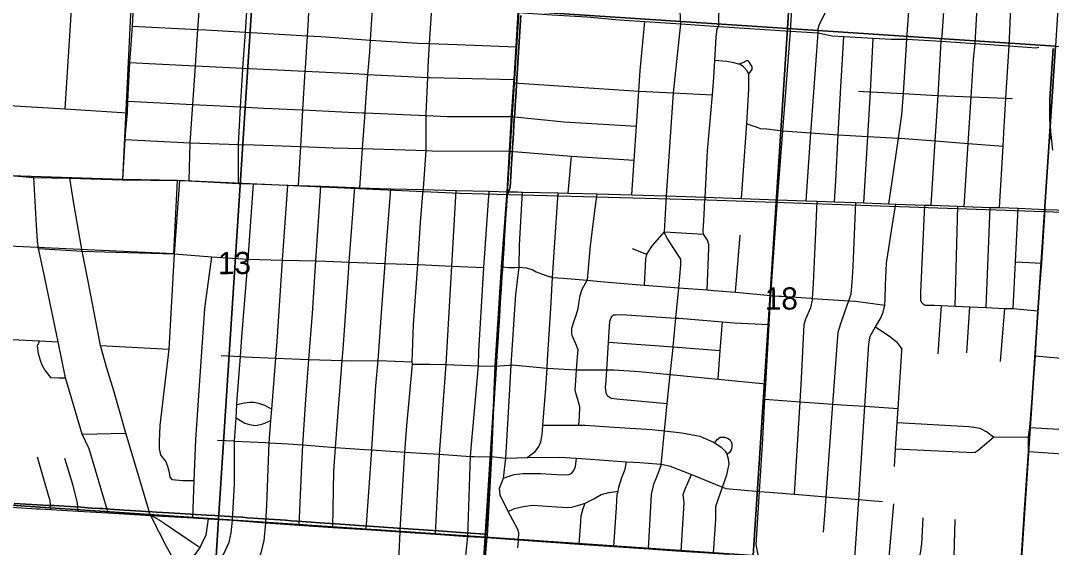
# Model space of a CAD drawing. Extents: x 114843 to 284848, y 317643 to 566895.
# Drawn here: x 222432 to 232679, y 381514 to 386750 of the extents above; entities that cross this region are included whole.
import ezdxf

# ---------------------------------------------------------------- set-up
doc = ezdxf.new("R2010")
doc.units = 0
for name, color, linetype in [('GM_X_City_Street', 7, 'Continuous'), ('GM_X_Corporation', 7, 'Continuous'), ('GM_X_County_Road', 7, 'Continuous'), ('GM_X_Rail_Line', 7, 'Continuous'), ('GM_X_Section', 7, 'Continuous'), ('GM_X_Section_Text', 7, 'Continuous'), ('GM_X_Township', 7, 'Continuous'), ('GM_X_US_Route', 7, 'Continuous')]:
    doc.layers.add(name, color=color, linetype=linetype)

msp = doc.modelspace()

# ---------------------------------------------------------------- linework, layer by layer
at = {"layer": 'GM_X_City_Street'}
for p, q in [((227876, 385034), (227910, 385402)), ((231724, 383912), (231748, 384905)), ((232032, 383898), (232070, 384894)), ((228834, 384649), (229222, 384626)), ((229540, 384050), (229584, 384616)), ((228657, 384424), (228515, 384481)), ((232322, 384353), (232583, 384339)), ((231554, 383439), (231588, 383918)), ((231838, 383449), (231868, 383905)), ((232174, 383361), (232218, 383890)), ((222343, 383581), (222618, 383566)), ((222618, 383566), (222806, 383557)), ((223226, 383522), (223909, 383483)), ((223045, 382640), (223479, 382648)), ((232104, 382609), (232453, 382612)), ((231059, 381342), (231113, 381947)), ((232371, 381260), (232413, 381889)), ((231708, 381301), (231724, 381790))]:
    msp.add_line(p, q, dxfattribs=at)
for points in [[(231921, 386521), (231951, 387066), (231962, 387268), (231987, 387745), (232006, 388053), (232066, 388954), (232122, 389790), (232149, 390140), (232190, 390878)], [(232162, 384891), (232199, 385502), (232208, 385634), (232227, 385979), (232259, 386500), (232293, 387253), (232293, 387259), (232342, 388040), (232363, 388374), (232401, 388935), (232423, 389269), (232451, 389775), (232459, 389937), (232471, 390116), (232498, 390516), (232526, 390920)], [(231064, 384928), (231097, 385152), (231159, 385581), (231193, 385812), (231208, 386025), (231244, 386566), (231284, 387179), (231291, 387301), (231308, 387589), (231317, 387840), (231331, 388214), (231378, 388999), (231444, 389813), (231445, 389821), (231453, 389945), (231451, 390150), (231443, 390353), (231427, 390770)], [(229957, 384970), (230011, 385655), (230085, 386645), (230109, 387037), (230153, 387622), (230182, 388196), (230245, 389065), (230292, 390516), (230294, 390570)], [(227271, 385049), (227292, 385452), (227312, 385798), (227336, 386133), (227338, 386166), (227359, 386491), (227379, 386831), (227428, 387626), (227455, 387995), (227478, 388381), (227598, 390183)], [(222874, 385872), (222990, 387695), (223014, 388078), (223024, 388238), (223070, 388792), (223079, 388924), (223072, 389134), (223065, 389250), (223060, 389428), (223059, 389535)], [(229354, 386641), (229357, 386671), (229372, 386693), (229374, 386807), (229405, 386947), (229456, 387104), (229521, 387237), (229606, 387360), (229690, 387454), (229741, 387515), (229766, 387533), (229778, 387566)], [(231484, 384914), (231525, 385554), (231538, 385750), (231554, 386007), (231583, 386546), (231592, 386597), (231639, 387283)], [(224106, 385158), (224118, 385536), (224144, 385917), (224170, 386300), (224195, 386663), (224220, 387029)], [(225193, 385111), (225217, 385498), (225239, 385863), (225262, 386247), (225264, 386273), (225283, 386599), (225286, 386643), (225305, 386960)], [(225805, 385089), (225832, 385478), (225856, 385833), (225860, 385892), (225885, 386216), (225902, 386438), (225910, 386557), (225933, 386921)], [(226204, 381669), (226205, 381687), (226250, 382461), (226271, 382722), (226327, 383336), (226326, 383359), (226337, 383730), (226380, 384325), (226409, 384743), (226435, 385070), (226436, 385080), (226465, 385458), (226465, 385807), (226465, 385828), (226479, 386186), (226483, 386293), (226498, 386521), (226520, 386871)], [(228857, 385058), (228921, 386033), (228994, 386717), (228986, 386904)], [(227379, 386831), (227716, 386809), (228060, 386787), (228385, 386759), (228639, 386741), (228994, 386717), (229372, 386693), (230085, 386645), (230360, 386628), (230501, 386598), (230616, 386591), (230906, 386575), (231085, 386566), (231244, 386566), (231583, 386546), (231921, 386521), (232259, 386500), (232529, 386481), (232556, 386486)], [(230242, 384959), (230289, 385634), (230292, 385675), (230360, 386628), (230362, 386667), (230370, 386705), (230437, 386841)], [(223541, 386695), (224195, 386663), (224272, 386660), (224666, 386636), (225283, 386599), (225417, 386591), (225910, 386557), (226380, 386526), (226498, 386521), (226772, 386511), (227359, 386491)], [(228508, 385018), (228532, 385363), (228555, 385701), (228578, 386049), (228591, 386253), (228639, 386741)], [(229231, 384892), (229232, 384913), (229236, 384996), (229262, 385457), (229309, 386011), (229324, 386185), (229334, 386353), (229347, 386582), (229354, 386641)], [(230524, 384949), (230535, 385159), (230560, 385616), (230585, 386090), (230616, 386591)], [(230816, 384938), (230855, 385599), (230881, 386042), (230906, 386575)], [(231812, 384903), (231852, 385529), (231882, 385994), (231905, 386362), (231921, 386521)], [(229600, 384983), (229652, 385729), (229670, 386069), (229671, 386214), (229668, 386222), (229656, 386250), (229619, 386289), (229585, 386314), (229572, 386318), (229521, 386331), (229452, 386343), (229334, 386353)], [(229572, 386318), (229628, 386341), (229650, 386353), (229664, 386352), (229674, 386334), (229701, 386289), (229700, 386265), (229668, 386222)], [(223515, 386333), (224170, 386300), (224640, 386277), (225262, 386247), (225675, 386226), (225855, 386217), (225885, 386216), (226479, 386186), (226505, 386184), (227338, 386166)], [(227336, 386133), (228578, 386049), (228921, 386033), (229309, 386011)], [(230762, 386048), (230867, 386042), (230881, 386042), (231208, 386025), (231489, 386010), (231554, 386007), (231882, 385994), (232227, 385979), (232293, 385977)], [(222018, 385949), (222047, 385926), (222129, 385919), (222276, 385909), (222319, 385907), (222874, 385872), (223491, 385834)], [(223495, 385950), (224144, 385917), (224619, 385893), (224847, 385881), (225239, 385863), (225755, 385838), (225834, 385834), (225856, 385833), (226465, 385807), (226674, 385798), (227312, 385798)], [(227312, 385798), (227834, 385744), (228555, 385701)], [(229652, 385729), (229700, 385708), (229746, 385695), (229785, 385678), (229849, 385675), (230011, 385655), (230289, 385634), (230423, 385624), (230560, 385616), (230855, 385599), (231159, 385581), (231176, 385580), (231525, 385554), (231852, 385529), (232199, 385502)], [(223467, 385568), (224118, 385536), (224599, 385520), (224755, 385515), (225217, 385498), (225539, 385486), (225832, 385478), (226153, 385470), (226465, 385458), (226525, 385456), (227292, 385452)], [(227292, 385452), (227910, 385402), (228532, 385363)], [(222074, 385216), (222289, 385214), (222562, 385192), (222920, 385184), (223444, 385169)], [(223303, 381856), (223112, 382494), (223045, 382640), (222897, 383132), (222878, 383200), (222806, 383557), (222707, 384033), (222658, 384257), (222611, 384486), (222600, 384559), (222588, 384774), (222562, 385192)], [(223722, 381832), (223716, 381852), (223522, 382507), (223479, 382648), (223357, 383069), (223289, 383296), (223226, 383522), (223101, 384178), (223044, 384460), (222962, 384931), (222920, 385184)], [(224157, 382177), (224041, 382177), (223940, 382185), (223917, 382215), (223910, 382272), (223895, 382318), (223877, 382371), (223841, 382412), (223826, 382434), (223811, 382492), (223813, 382563), (223820, 382727), (223909, 383483), (223962, 384432), (224015, 385160)], [(224537, 381784), (224557, 382145), (224559, 382571), (224574, 382801), (224583, 382935), (224586, 382989), (224617, 383410), (224632, 383607), (224693, 384378), (224747, 385127)], [(224870, 381759), (224881, 381935), (224904, 382553), (224914, 382687), (224921, 382775), (224929, 382889), (224968, 383396), (224981, 383561), (225035, 384369), (225089, 385115)], [(225202, 381735), (225226, 382331), (225239, 382532), (225267, 382984), (225298, 383383), (225333, 383840), (225368, 384361), (225417, 385103)], [(225537, 381713), (225545, 382270), (225562, 382508), (225574, 382685), (225629, 383371), (225638, 383483), (225687, 384194), (225699, 384350), (225755, 385091)], [(225866, 381692), (225923, 382482), (225924, 382493), (225964, 383121), (225987, 383372), (226017, 383800), (226055, 384337), (226068, 384520), (226111, 385078)], [(226558, 381645), (226597, 382439), (226664, 383333), (226718, 384310), (226761, 385062)], [(226878, 381623), (226906, 382419), (226911, 382499), (226983, 383319), (226986, 383464), (227038, 384297), (227050, 384485), (227089, 385054)], [(227376, 381511), (227380, 381590), (227384, 381660), (227375, 381692), (227326, 381785), (227278, 381872), (227198, 382033), (227192, 382103), (227218, 382169), (227233, 382201), (227255, 382400), (227298, 383143), (227310, 383327), (227355, 384029), (227388, 384299), (227391, 384522), (227421, 385045)], [(227467, 382407), (227546, 382467), (227581, 382509), (227605, 382564), (227616, 382632), (227624, 382728), (227652, 383095), (227665, 383295), (227670, 383379), (227703, 383889), (227721, 384197), (227739, 384496), (227775, 385037)], [(227982, 382729), (227988, 382815), (227990, 382911), (227972, 382985), (227955, 383036), (227946, 383080), (227947, 383124), (227959, 383279), (227969, 383408), (227975, 383476), (227958, 383521), (227916, 383620), (227912, 383648), (227913, 383692), (227931, 383756), (227954, 383822), (227974, 383889), (227985, 383959), (227996, 384017), (228014, 384081), (228049, 384140), (228065, 384169), (228068, 384174), (228097, 384516), (228121, 384696), (228138, 384834), (228165, 385027)], [(228674, 381500), (228704, 382039), (228726, 382141), (228762, 382233), (228800, 382332), (228801, 382342), (228803, 382368), (228834, 382672), (228861, 382944), (228890, 383231), (228918, 383498), (228918, 383506), (228946, 383794), (228976, 384095), (228997, 384318), (228995, 384378), (228964, 384427), (228861, 384586), (228834, 384636), (228834, 384649), (228854, 385009), (228857, 385058)], [(229768, 381423), (229743, 381543), (229777, 382070), (229811, 382591), (229832, 382986), (229841, 383140), (229873, 383730), (229886, 383972), (229890, 384019), (229957, 384970)], [(230126, 382042), (230160, 382585), (230181, 382960), (230194, 383192), (230223, 383728), (230238, 383786), (230287, 383899), (230305, 383971), (230306, 383989), (230316, 384137), (230334, 384574), (230350, 384955)], [(230414, 381664), (230430, 381876), (230440, 382016), (230508, 382937), (230551, 383521), (230560, 383653), (230586, 383739), (230654, 383932), (230665, 383965), (230690, 384035), (230699, 384147), (230710, 384305), (230734, 384941)], [(230722, 381361), (230765, 381989), (230824, 382917), (230863, 383536), (230879, 383612), (230930, 383706), (230979, 383788), (231008, 383852), (231022, 383920), (231027, 383986), (231030, 384120), (231041, 384340), (231114, 384811), (231132, 384926)], [(231394, 383940), (231381, 383964), (231383, 384050), (231422, 384916)], [(229258, 384074), (229273, 384487), (229274, 384525), (229261, 384569), (229222, 384626), (229217, 384662), (229225, 384760), (229231, 384892)], [(232300, 383887), (232322, 384353), (232348, 384885)], [(232413, 381889), (232452, 382466), (232453, 382612), (232465, 382705), (232523, 383417), (232546, 383866), (232583, 384339), (232617, 384871)], [(228635, 384121), (228647, 384378), (228657, 384424), (228658, 384428), (228714, 384515), (228834, 384649)], [(222611, 384486), (223044, 384460), (223266, 384451), (223962, 384432), (224332, 384402), (224693, 384378), (225035, 384369), (225368, 384361), (225465, 384359), (225699, 384350), (226055, 384337), (226380, 384325), (226386, 384325), (226718, 384310), (227038, 384297)], [(224143, 381808), (224157, 382177), (224173, 382587), (224220, 383267), (224264, 383890), (224332, 384402)], [(227214, 384301), (227281, 384297), (227347, 384297), (227388, 384299), (227459, 384292), (227519, 384275), (227557, 384254), (227646, 384221), (227721, 384197), (227826, 384189), (228065, 384169), (228197, 384158), (228631, 384122), (228635, 384121), (228976, 384095), (229258, 384074), (229322, 384069), (229540, 384050), (229890, 384019), (229974, 384012), (229995, 384010), (230289, 383990), (230306, 383989), (230665, 383965), (230734, 383960), (231022, 383920)], [(231394, 383940), (231424, 383923), (231516, 383921), (231588, 383918), (231650, 383915), (231724, 383912), (231868, 383905), (232032, 383898), (232218, 383890), (232300, 383887), (232546, 383866)], [(228263, 383025), (228253, 383051), (228245, 383106), (228252, 383168), (228259, 383280), (228276, 383554), (228289, 383760), (228302, 383798), (228314, 383812), (228326, 383826)], [(228326, 383826), (228346, 383827), (228407, 383830), (228946, 383794), (228980, 383791), (229409, 383757), (229527, 383747), (229873, 383730)], [(229368, 383185), (229388, 383470), (229409, 383757)], [(230930, 383706), (231083, 383602), (231138, 383556), (231181, 383505), (231192, 383485)], [(222618, 383566), (222598, 383514), (222605, 383440), (222625, 383374), (222642, 383330), (222671, 383276), (222728, 383202), (222808, 383199), (222878, 383200)], [(228276, 383554), (228918, 383506), (229388, 383470)], [(231119, 382318), (231130, 382494), (231147, 382752), (231156, 382896), (231192, 383469), (231192, 383485)], [(224426, 383421), (224617, 383410), (224660, 383408), (224968, 383396), (225298, 383383), (225629, 383371), (225725, 383367), (225987, 383372), (226157, 383364), (226326, 383359)], [(232523, 383417), (233069, 383368), (233764, 383313)], [(226327, 383336), (226505, 383335), (226664, 383333), (226983, 383319), (227151, 383314)], [(227151, 383314), (227289, 383325), (227310, 383327), (227319, 383328), (227492, 383312), (227665, 383295), (227837, 383286), (227959, 383279), (227992, 383278), (228242, 383280), (228259, 383280), (228329, 383280), (228580, 383261), (228890, 383231), (229368, 383185), (229841, 383140)], [(224583, 382935), (224658, 382951), (224710, 382958), (224752, 382957), (224798, 382948), (224857, 382927), (224929, 382889)], [(228263, 383025), (228302, 382996), (228388, 382986), (228861, 382944)], [(229832, 382986), (230181, 382960), (230508, 382937), (230592, 382931), (230824, 382917), (231156, 382896)], [(224574, 382801), (224661, 382749), (224707, 382736), (224763, 382724), (224821, 382737), (224859, 382750), (224921, 382775)], [(232104, 382609), (232033, 382663), (231972, 382696), (231932, 382703), (231860, 382713), (231147, 382752)], [(232465, 382705), (232984, 382676), (233024, 382676), (233062, 382689), (233199, 382754), (233272, 382772), (233446, 382767), (233899, 382739), (233963, 382719)], [(227624, 382728), (227820, 382730), (227982, 382729), (228046, 382729), (228334, 382709), (228708, 382685), (228834, 382672), (229005, 382654), (229183, 382620), (229319, 382561), (229333, 382552), (229398, 382509), (229437, 382471), (229457, 382436)], [(224389, 382580), (224549, 382572), (224559, 382571), (224869, 382555), (224904, 382553), (225093, 382543), (225239, 382532), (225562, 382508), (225852, 382486), (225923, 382482), (226250, 382461), (226475, 382447), (226597, 382439), (226906, 382419), (226941, 382416), (226989, 382413), (227114, 382416)], [(229333, 382552), (229358, 382586), (229388, 382608), (229428, 382611), (229460, 382600), (229486, 382584), (229497, 382563), (229503, 382545), (229504, 382513), (229496, 382485), (229481, 382456), (229457, 382436)], [(231130, 382494), (231905, 382456), (231922, 382460), (231953, 382479), (232104, 382609)], [(232452, 382466), (232842, 382441), (233048, 382430), (233092, 382433), (233185, 382444), (233257, 382440), (233940, 382402), (234222, 382387)], [(222731, 381890), (222724, 381979), (222714, 382021), (222601, 382411)], [(223003, 381873), (222999, 381957), (222951, 382139), (222871, 382397)], [(227114, 382416), (227255, 382400), (227260, 382400), (227463, 382407), (227467, 382407), (227793, 382412), (227957, 382402), (228009, 382399), (228457, 382366), (228589, 382357), (228801, 382342), (228806, 382342), (228890, 382322), (229101, 382237), (229297, 382159), (229394, 382119), (229410, 382112), (229443, 382098), (229777, 382070), (229873, 382062), (230126, 382042), (230440, 382016), (230469, 382014), (230650, 381999), (230765, 381989), (230840, 381983), (230999, 381970)], [(227233, 382201), (227269, 382215), (227339, 382237), (227426, 382250), (227602, 382248), (227819, 382235), (227886, 382240), (227914, 382255), (227935, 382285), (227949, 382318), (227957, 382402)], [(228329, 381524), (228355, 381909), (228364, 382043), (228371, 382073), (228379, 382111), (228409, 382208), (228441, 382290), (228457, 382366)], [(229319, 381457), (229344, 381792), (229345, 381921), (229369, 382001), (229410, 382112), (229454, 382234), (229475, 382341), (229470, 382392), (229457, 382436)], [(229000, 381476), (229030, 381956), (229020, 382039), (229043, 382102), (229101, 382237)], [(227984, 381546), (227997, 381720), (228005, 381829), (228024, 381901), (228043, 381955), (228132, 381998), (228205, 382040), (228280, 382061), (228371, 382073)], [(227278, 381872), (227343, 381899), (227429, 381922), (227520, 381934), (227712, 381922), (227864, 381912), (227911, 381915), (227980, 381932), (228043, 381955)], [(223722, 381832), (223774, 381807), (223808, 381789), (223870, 381749), (224128, 381574)], [(223722, 381832), (224143, 381808), (224300, 381799), (224537, 381784), (224870, 381759), (225202, 381735), (225537, 381713), (225866, 381692), (226204, 381669), (226558, 381645), (226878, 381623), (227070, 381611), (227380, 381590), (227984, 381546), (228329, 381524), (228674, 381500), (229000, 381476), (229319, 381457), (229469, 381445)], [(223995, 381316), (224107, 381379), (224146, 381419), (224177, 381458), (224218, 381514), (224238, 381559), (224276, 381636), (224300, 381799)], [(224108, 381110), (224238, 381193), (224300, 381241), (224378, 381322), (224409, 381377), (224448, 381444), (224504, 381567), (224526, 381659), (224537, 381784)], [(224265, 380815), (224380, 380879), (224470, 380948), (224544, 381004), (224697, 381179), (224751, 381241), (224824, 381462), (224852, 381580), (224870, 381759)], [(231380, 381322), (231363, 381378), (231378, 381458), (231390, 381548), (231404, 381808)], [(226687, 379656), (226679, 379708), (226631, 379899), (226604, 379992), (226549, 380075), (226516, 380104), (226438, 380218), (226367, 380320), (226349, 380359), (226288, 380492), (226227, 380716), (226207, 380851), (226190, 380960), (226174, 381165), (226188, 381310), (226204, 381669)], [(226859, 381434), (226878, 381623)], [(224128, 381574), (224218, 381514)]]:
    msp.add_lwpolyline(points, dxfattribs=at)
at = {"layer": 'GM_X_Corporation'}
for points in [[(227405, 386800), (227366, 386170), (227361, 386111), (227354, 385983), (227353, 385967), (227344, 385829), (227340, 385769), (227332, 385645), (227331, 385624), (227322, 385488), (227319, 385427), (227310, 385276), (227309, 385259), (227298, 385090), (227268, 385011), (227258, 384861), (227257, 384844), (227254, 384802), (227249, 384719), (227245, 384659), (227240, 384578), (227238, 384538), (227235, 384486), (227231, 384435), (227228, 384384), (227225, 384333), (227221, 384273), (227217, 384213), (227213, 384153), (227208, 384074), (227204, 384012), (227200, 383953), (227195, 383873), (227192, 383815), (227188, 383755), (227182, 383673), (227178, 383611), (227175, 383554), (227170, 383472), (227166, 383413), (227162, 383352), (227160, 383303), (227156, 383241), (227152, 383178), (227147, 383100), (227143, 383040), (227140, 382987), (227137, 382935), (227134, 382889), (227131, 382841), (227128, 382796), (227125, 382745), (227121, 382696), (227118, 382647), (227115, 382597), (227112, 382547), (227109, 382497), (227105, 382447), (227102, 382398), (227097, 382319), (227093, 382241), (227088, 382171), (227084, 382101), (227081, 382039), (227076, 381972), (227074, 381929), (227071, 381887), (227068, 381845), (227064, 381790), (227055, 381656), (227054, 381645), (227003, 381648), (226953, 381652), (226904, 381655), (226854, 381659), (226808, 381662), (226763, 381665), (226719, 381668), (226674, 381671), (226629, 381674), (226584, 381677), (226533, 381681), (226484, 381684), (226434, 381688), (226385, 381691), (226336, 381695), (226286, 381698), (226240, 381701), (226180, 381705), (226137, 381708), (226082, 381712), (226041, 381715), (225945, 381722), (225896, 381725), (225846, 381729), (225794, 381732), (225750, 381735), (225706, 381739), (225659, 381742), (225610, 381745), (225563, 381748), (225513, 381752), (225456, 381756), (225409, 381759), (225362, 381762), (225319, 381765), (225275, 381768), (225229, 381772), (225179, 381775), (225122, 381779), (225066, 381783), (225011, 381787), (224955, 381791), (224898, 381795), (224848, 381798), (224793, 381802), (224743, 381805), (224689, 381809), (224638, 381813), (224562, 381818), (224512, 381821), (224406, 381827), (224364, 381830), (224279, 381835), (224172, 381841), (224121, 381845), (224069, 381847), (224018, 381850), (223963, 381854), (223905, 381858), (223784, 381865), (223740, 381868), (223676, 381872), (223525, 381881), (223460, 381885), (223320, 381893), (223250, 381901), (223141, 381905), (223031, 381913), (222977, 381916), (222761, 381929), (222710, 381931), (222601, 381937), (222367, 381950)], [(222367, 381950), (222601, 381937), (222710, 381931), (222761, 381929), (222977, 381916), (223031, 381913), (223141, 381905), (223209, 381902), (223250, 381901), (223320, 381893), (223460, 381885), (223525, 381881), (223676, 381872), (223740, 381868), (223784, 381865), (223905, 381858), (223963, 381854), (224018, 381850), (224069, 381847), (224121, 381845), (224172, 381841), (224279, 381835), (224364, 381830), (224406, 381827), (224512, 381821), (224562, 381818), (224638, 381813), (224689, 381809), (224743, 381805), (224793, 381802), (224848, 381798), (224898, 381795), (224955, 381791), (225011, 381787), (225066, 381783), (225122, 381779), (225179, 381775), (225229, 381772), (225275, 381768), (225319, 381765), (225362, 381762), (225409, 381759), (225456, 381756), (225513, 381752), (225563, 381748), (225610, 381745), (225659, 381742), (225706, 381739), (225750, 381735), (225794, 381732), (225846, 381729), (225896, 381725), (225945, 381722), (226041, 381715), (226082, 381712), (226137, 381708), (226180, 381705), (226240, 381701), (226286, 381698), (226336, 381695), (226385, 381691), (226434, 381688), (226484, 381684), (226533, 381681), (226584, 381677), (226629, 381674), (226674, 381671), (226719, 381668), (226763, 381665), (226808, 381662), (226854, 381659), (226904, 381655), (226953, 381652), (227003, 381648), (227054, 381645), (227055, 381656), (227064, 381790), (227068, 381845), (227071, 381887), (227074, 381929), (227076, 381972), (227081, 382039), (227084, 382101), (227088, 382171), (227093, 382241), (227097, 382319), (227102, 382398), (227105, 382447), (227109, 382497), (227112, 382547), (227115, 382597), (227118, 382647), (227121, 382696), (227125, 382745), (227128, 382796), (227131, 382841), (227134, 382889), (227137, 382935), (227140, 382987), (227143, 383040), (227147, 383100), (227152, 383178), (227156, 383241), (227160, 383303), (227162, 383352), (227166, 383413), (227170, 383472), (227175, 383554), (227178, 383611), (227182, 383673), (227188, 383755), (227192, 383815), (227195, 383873), (227200, 383953), (227204, 384012), (227208, 384074), (227213, 384153), (227217, 384213), (227221, 384273), (227225, 384333), (227228, 384384), (227231, 384435), (227235, 384486), (227238, 384538), (227240, 384578), (227245, 384659), (227249, 384719), (227254, 384802), (227257, 384844), (227258, 384861), (227268, 385011), (227298, 385090), (227309, 385259), (227310, 385276), (227319, 385427), (227322, 385488), (227331, 385624), (227332, 385645), (227340, 385769), (227344, 385829), (227353, 385967), (227354, 385983), (227361, 386111), (227366, 386170), (227405, 386800)], [(232680, 385552), (232674, 385618), (232671, 385643), (232669, 385671), (232668, 385692), (232666, 385717), (232665, 385781), (232664, 385846), (232663, 385910), (232664, 385964), (232666, 386018), (232669, 386072), (232697, 386474)], [(232697, 386474), (232669, 386072), (232666, 386018), (232664, 385964), (232663, 385910), (232664, 385846), (232665, 385781), (232666, 385717), (232668, 385692), (232669, 385671), (232671, 385643), (232674, 385618), (232691, 385461)]]:
    msp.add_lwpolyline(points, dxfattribs=at)
at = {"layer": 'GM_X_County_Road'}
msp.add_lwpolyline([(224597, 385131), (224599, 385520), (224619, 385893), (224640, 386265), (224640, 386277), (224666, 386636), (224691, 386997), (224712, 387300), (224740, 387585), (224745, 387661), (224757, 387968), (224771, 388119), (224777, 388267), (224791, 388565), (224814, 388868), (224863, 389751)], dxfattribs=at)
at = {"layer": 'GM_X_Rail_Line'}
msp.add_line((223447, 385175), (223991, 385163), dxfattribs=at)
for points in [[(223447, 385175), (223620, 388729), (224175, 388688), (224228, 389709)], [(220675, 385258), (221519, 385236), (223447, 385175)], [(220776, 384692), (221684, 384540), (222597, 384497), (223954, 384434), (223991, 385163)], [(223991, 385163), (226798, 385034), (229257, 384969), (231646, 384886), (232892, 384844)]]:
    msp.add_lwpolyline(points, dxfattribs=at)
at = {"layer": 'GM_X_Section'}
for points in [[(230374, 391872), (230056, 386671), (227386, 386848), (227697, 392049)], [(233043, 391696), (232719, 386495), (230056, 386671), (230374, 391872)], [(224737, 387010), (224400, 381794), (221743, 381972), (222080, 387173)], [(227386, 386848), (227051, 381616), (224400, 381794), (224737, 387010)], [(230056, 386671), (229716, 381433), (227051, 381616), (227386, 386848)], [(232719, 386495), (232374, 381251), (229716, 381433), (230056, 386671)], [(232719, 386495), (235378, 386309), (235025, 381081), (232374, 381251)], [(224400, 381794), (224064, 376453), (221400, 376622), (221743, 381972)], [(227051, 381616), (226721, 376285), (224064, 376453), (224400, 381794)], [(227051, 381616), (229716, 381433), (229379, 376116), (226721, 376285)]]:
    msp.add_lwpolyline(points, close=True, dxfattribs=at)
at = {"layer": 'GM_X_Township'}
for points in [[(226977, 380556), (227068, 381614), (227069, 381628), (227113, 382419), (227150, 383317), (227213, 384304), (227269, 385052), (227291, 385455), (227311, 385801), (227335, 386136), (227337, 386169), (227358, 386494), (227378, 386834), (227427, 387629), (227454, 387998), (227476, 388384), (227596, 390186), (227644, 391037), (227709, 392069), (227725, 392313)], [(227725, 392313), (227709, 392069), (227644, 391037), (227596, 390186), (227476, 388384), (227454, 387998), (227427, 387629), (227378, 386834), (227358, 386494), (227337, 386169), (227335, 386136), (227311, 385801), (227291, 385455), (227269, 385052), (227213, 384304), (227150, 383317), (227113, 382419), (227069, 381628), (227068, 381614), (226977, 380556)]]:
    msp.add_lwpolyline(points, dxfattribs=at)
at = {"layer": 'GM_X_US_Route'}
for points in [[(223654, 388747), (223622, 388211), (223591, 387660), (223562, 387074), (223541, 386695), (223515, 386333), (223495, 385950), (223491, 385834), (223472, 385621)], [(223472, 385621), (223467, 385568), (223444, 385169)], [(223444, 385169), (224015, 385160), (224106, 385158), (224597, 385131), (224747, 385127), (225089, 385115), (225193, 385111), (225417, 385103), (225755, 385091), (225805, 385089), (226106, 385079), (226111, 385078), (226435, 385070), (226761, 385062), (227089, 385054), (227271, 385049), (227372, 385047)], [(227372, 385047), (227408, 385046), (227421, 385045), (227775, 385037), (227876, 385034), (228165, 385027), (228508, 385018), (228842, 385010), (228854, 385009), (229236, 384996), (229600, 384983), (229957, 384970), (230242, 384959), (230350, 384955), (230524, 384949), (230734, 384941), (230816, 384938), (231064, 384928), (231132, 384926), (231422, 384916), (231484, 384914), (231748, 384905), (231812, 384903), (232070, 384894), (232162, 384891), (232348, 384885), (232617, 384871), (232850, 384867)], [(222048, 381931), (222190, 381923), (222590, 381898), (222627, 381896)], [(222627, 381896), (222731, 381890), (223003, 381873), (223303, 381856), (223722, 381832)], [(223722, 381832), (223735, 381803), (223879, 381527), (223995, 381316), (224108, 381110), (224265, 380815), (224475, 380423), (224578, 380231), (225012, 379420), (225276, 378928), (225351, 378782), (225417, 378655), (225475, 378546)]]:
    msp.add_lwpolyline(points, dxfattribs=at)

# ---------------------------------------------------------------- texts
at = {"layer": 'GM_X_Section_Text'}
for s, rotation, p in [('13', 0.4141, (224394, 384229)), ('18', 0.4142, (229831, 383876))]:
    msp.add_text(s, height=221, rotation=rotation, dxfattribs=at).set_placement(p)

doc.saveas('drawing.dxf')
